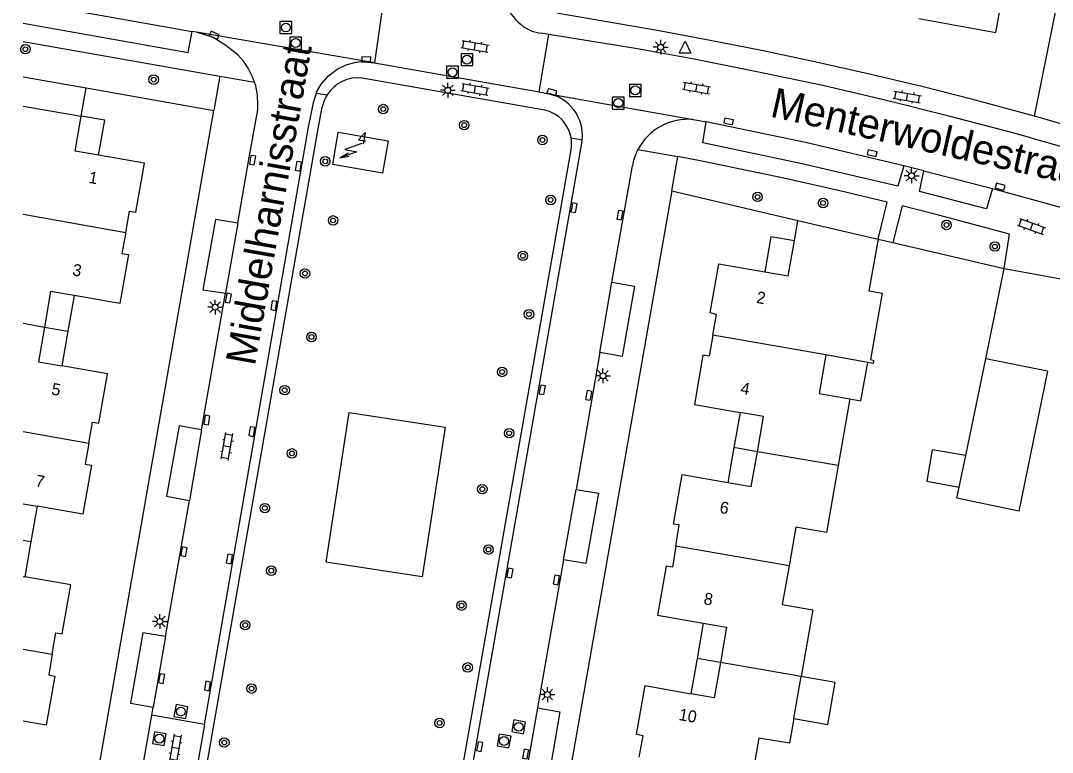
# Model space of a CAD drawing. Extents: x 128000 to 131008, y 398996 to 402500.
# Drawn here: x 127999.8 to 128086.5, y 400406.1 to 400467.7 of the extents above; entities that cross this region are included whole.
import ezdxf

# ---------------------------------------------------------------- set-up
doc = ezdxf.new("R2010")
doc.units = 0
for name, color, linetype in [('gg-afsc-erfafscheiding', 7, 'Continuous'), ('gg-afsc-muur', 7, 'Continuous'), ('gg-anno-huisnummerreeks BGT', 7, 'Continuous'), ('gg-anno-openbare ruimte label', 7, 'Continuous'), ('gg-bbg-bijgebouw', 7, 'Continuous'), ('gg-bbg-gedigitaliseerde bebouwing', 7, 'Continuous'), ('gg-bbg-gedigitaliseerde bijgebouw', 7, 'Continuous'), ('gg-bbg-hoofdgebouw', 7, 'Continuous'), ('gg-bbg-luifel en loopbrug', 7, 'Continuous'), ('gg-bbg-tussenscheiding', 7, 'Continuous'), ('gg-knt-verharding', 7, 'Continuous'), ('gg-knt-verharding nz', 7, 'Continuous'), ('gt-grn-groengrens', 7, 'Continuous'), ('gt-grn-groengrens NZ', 7, 'Continuous'), ('gt-grn-weggrens', 7, 'Continuous'), ('gt-symb-boom', 7, 'Continuous'), ('gt-symb-klinker verharding', 7, 'Continuous'), ('gt-symb-kolk', 7, 'Continuous'), ('gt-symb-lichtmast', 7, 'Continuous'), ('gt-symb-rioolschacht', 7, 'Continuous'), ('gt-symb-trafo symbool', 7, 'Continuous'), ('gt-symb-waterafsluiter', 7, 'Continuous')]:
    doc.layers.add(name, color=color, linetype=linetype)

# ---------------------------------------------------------------- blocks, each defined once
blk = doc.blocks.new('gt0-RS')
at = {"layer": 'gt-symb-rioolschacht'}
blk.add_lwpolyline([(-0.5, -0.5), (0.5, -0.5), (0.5, 0.5), (-0.5, 0.5)], close=True, dxfattribs=at)
blk.add_circle((0, 0), 0.375, dxfattribs=at)
blk = doc.blocks.new('gt0-KL1')
at = {"layer": 'gt-symb-klinker verharding'}
for p, q in [((-1.15, 0.3), (1.15, 0.3)), ((-1, -0.3), (-1, 0.3)), ((-0.5, 0.3), (-0.5, 0.45)), ((0, -0.3), (0, 0.3)), ((0.5, 0.3), (0.5, 0.45)), ((1, -0.3), (1, 0.3)), ((-1.15, -0.3), (1.15, -0.3)), ((-0.5, -0.45), (-0.5, -0.3)), ((0.5, -0.45), (0.5, -0.3))]:
    blk.add_line(p, q, dxfattribs=at)
blk = doc.blocks.new('gt0-KOLK')
at = {"layer": 'gt-symb-kolk'}
blk.add_lwpolyline([(0, 0), (0.375, 0), (0.375, 0.4), (-0.375, 0.4), (-0.375, 0), (0, 0)], dxfattribs=at)
blk = doc.blocks.new('gt0-BOOM')
at = {"layer": 'gt-symb-boom'}
for radius in [0.4, 0.2]:
    blk.add_circle((0, 0), radius, dxfattribs=at)
blk = doc.blocks.new('gt0-LMAST')
at = {"layer": 'gt-symb-lichtmast'}
for p, q in [((-0.182, 0.173), (-0.447, 0.438)), ((-0.005, 0.246), (-0.005, 0.621)), ((0.172, 0.173), (0.437, 0.438)), ((-0.255, -0.004), (-0.63, -0.004)), ((-0.182, -0.181), (-0.447, -0.446)), ((-0.005, -0.254), (-0.005, -0.629)), ((0.437, -0.446), (0.172, -0.181)), ((0.245, -0.004), (0.62, -0.004))]:
    blk.add_line(p, q, dxfattribs=at)
blk.add_circle((-0.005, -0.004), 0.25, dxfattribs=at)
blk = doc.blocks.new('gt0-WAFSL')
at = {"layer": 'gt-symb-waterafsluiter'}
for p, q in [((-0.5, -0.333), (0, 0.667)), ((0, 0.667), (0.5, -0.333)), ((0.5, -0.333), (-0.5, -0.333))]:
    blk.add_line(p, q, dxfattribs=at)
blk = doc.blocks.new('gt0-HSP')
at = {"layer": 'gt-symb-trafo symbool'}
for points in [[(0.771, 0.746), (-0.529, -0.004), (0.471, -0.004), (-0.829, -0.754)], [(-0.217, -0.24), (-0.829, -0.754), (-0.077, -0.48)]]:
    blk.add_lwpolyline(points, dxfattribs=at)

msp = doc.modelspace()

# ---------------------------------------------------------------- linework, layer by layer
at = {"layer": 'gg-afsc-erfafscheiding'}
for p, q in [((128000, 400462.942), (128005.307, 400461.999)), ((128004.893, 400459.634), (128005.307, 400461.999)), ((128005.307, 400461.999), (128016.035, 400460.092))]:
    msp.add_line(p, q, dxfattribs=at)
at = {"layer": 'gg-afsc-muur'}
for p, q in [((128054.52, 400453.347), (128065.137, 400450.861)), ((128071.868, 400449.289), (128073.112, 400448.998)), ((128073.112, 400448.998), (128082.472, 400446.813)), ((128080.926, 400439.224), (128082.472, 400446.813))]:
    msp.add_line(p, q, dxfattribs=at)
at = {"layer": 'gg-bbg-bijgebouw'}
msp.add_line((128086.11, 400438.179), (128080.926, 400439.224), dxfattribs=at)
at = {"layer": 'gg-bbg-gedigitaliseerde bebouwing'}
for p, q in [((128070.994, 400438.906), (128067.49, 400439.555)), ((128071.443, 400438.823), (128070.994, 400438.906)), ((128069.483, 400435.857), (128068.501, 400430.242)), ((128064.782, 400408.978), (128065.4, 400412.509))]:
    msp.add_line(p, q, dxfattribs=at)
for points in [[(128067.49, 400439.555), (128066.922, 400436.305), (128069.483, 400435.857)], [(128068.501, 400430.242), (128067.519, 400424.627), (128064.957, 400425.075), (128064.388, 400421.823)], [(128064.388, 400421.823), (128063.82, 400418.573), (128066.382, 400418.125), (128065.4, 400412.509)], [(128064.782, 400408.978), (128064.418, 400406.894), (128061.856, 400407.342), (128061.288, 400404.092)]]:
    msp.add_lwpolyline(points, dxfattribs=at)
at = {"layer": 'gg-bbg-gedigitaliseerde bijgebouw'}
for p, q in [((128079.237, 400431.089), (128080.926, 400439.224)), ((128078.688, 400428.443), (128079.237, 400431.089))]:
    msp.add_line(p, q, dxfattribs=at)
msp.add_lwpolyline([(128086.11, 400438.179), (128083.698, 400426.427), (128078.491, 400427.496), (128078.688, 400428.443)], dxfattribs=at)
at = {"layer": 'gg-bbg-hoofdgebouw'}
for p, q in [((128000, 400460.48), (128004.893, 400459.634)), ((128064.832, 400449.14), (128065.137, 400450.861)), ((128065.137, 400450.861), (128071.868, 400449.289)), ((128000, 400427.029), (128001.178, 400426.823)), ((128000, 400420.923), (128000.141, 400420.898))]:
    msp.add_line(p, q, dxfattribs=at)
for points in [[(128075.3, 400467.836), (128081.756, 400466.676), (128082.461, 400470.535), (128082.894, 400470.49)], [(128006.353, 400456.338), (128004.382, 400456.679), (128004.893, 400459.634)], [(128026.028, 400455.574), (128026.491, 400458.294), (128030.678, 400457.552), (128030.215, 400454.832), (128026.028, 400455.574)], [(128008.634, 400449.856), (128008.952, 400451.633), (128009.482, 400451.547), (128010.196, 400455.674), (128006.353, 400456.338)], [(128008.634, 400449.856), (128008.316, 400448.082), (128008.853, 400447.997), (128008.132, 400443.867), (128004.29, 400444.539)], [(128071.868, 400449.289), (128071.096, 400444.946), (128072.2, 400444.755), (128071.232, 400439.162), (128071.488, 400439.093), (128071.443, 400438.823)], [(128062.34, 400446.546), (128064.311, 400446.205), (128064.832, 400449.14)], [(128057.984, 400441.203), (128058.289, 400442.959), (128057.765, 400443.08), (128058.496, 400447.212), (128062.34, 400446.546)], [(128004.29, 400444.539), (128002.32, 400444.883), (128001.797, 400441.895)], [(128001.797, 400441.895), (128001.287, 400438.979), (128003.269, 400438.632)], [(128057.984, 400441.203), (128057.677, 400439.436), (128057.148, 400439.533), (128056.431, 400435.386), (128060.271, 400434.722)], [(128005.53, 400432.137), (128005.847, 400433.911), (128006.367, 400433.828), (128007.099, 400437.963), (128003.269, 400438.632)], [(128061.723, 400431.416), (128062.242, 400434.381), (128060.271, 400434.722)], [(128005.53, 400432.137), (128005.215, 400430.375), (128005.757, 400430.275), (128005.02, 400426.151), (128001.178, 400426.823)], [(128059.24, 400428.826), (128061.21, 400428.483), (128061.723, 400431.416)], [(128054.865, 400423.477), (128055.153, 400425.262), (128054.671, 400425.334), (128055.395, 400429.495), (128059.24, 400428.826)], [(128054.865, 400423.477), (128054.577, 400421.693), (128054.053, 400421.798), (128053.33, 400417.679), (128057.17, 400417.005)], [(128002.458, 400414.379), (128002.756, 400416.181), (128003.286, 400416.095), (128004.008, 400420.222), (128000.141, 400420.898)], [(128057.17, 400417.005), (128059.14, 400416.66), (128058.619, 400413.686)], [(128002.458, 400414.379), (128002.17, 400412.643), (128002.67, 400412.544), (128001.94, 400408.408), (128000, 400408.747)], [(128058.619, 400413.686), (128058.1, 400410.718), (128056.131, 400411.069)], [(128051.786, 400405.744), (128052.112, 400407.535), (128051.569, 400407.626), (128052.305, 400411.752), (128056.131, 400411.069)]]:
    msp.add_lwpolyline(points, dxfattribs=at)
at = {"layer": 'gg-bbg-luifel en loopbrug'}
for p, q in [((128004.29, 400444.539), (128003.773, 400441.549)), ((128001.797, 400441.895), (128003.773, 400441.549)), ((128003.773, 400441.549), (128003.269, 400438.632)), ((128060.271, 400434.722), (128059.755, 400431.774)), ((128059.755, 400431.774), (128059.24, 400428.826)), ((128061.723, 400431.416), (128059.755, 400431.774)), ((128001.178, 400426.823), (128000.66, 400423.861)), ((128000, 400423.973), (128000.66, 400423.861)), ((128000.66, 400423.861), (128000.141, 400420.898)), ((128057.17, 400417.005), (128056.651, 400414.037)), ((128056.651, 400414.037), (128056.131, 400411.069)), ((128058.619, 400413.686), (128056.651, 400414.037))]:
    msp.add_line(p, q, dxfattribs=at)
for points in [[(128006.353, 400456.338), (128006.864, 400459.293), (128004.893, 400459.634)], [(128064.832, 400449.14), (128062.863, 400449.494), (128062.34, 400446.546)], [(128069.483, 400435.857), (128070.427, 400435.69), (128070.994, 400438.906)], [(128079.237, 400431.089), (128076.423, 400431.586), (128075.954, 400428.926), (128078.688, 400428.443)], [(128064.782, 400408.978), (128067.647, 400408.481), (128068.259, 400412.013), (128065.4, 400412.509)]]:
    msp.add_lwpolyline(points, dxfattribs=at)
at = {"layer": 'gg-bbg-tussenscheiding'}
for p, q in [((128000, 400451.388), (128008.634, 400449.856)), ((128000, 400442.213), (128001.797, 400441.895)), ((128067.49, 400439.555), (128057.984, 400441.203)), ((128000, 400433.113), (128005.53, 400432.137)), ((128068.501, 400430.242), (128061.723, 400431.416)), ((128064.388, 400421.823), (128054.865, 400423.477)), ((128000, 400414.812), (128002.458, 400414.379)), ((128065.4, 400412.509), (128058.619, 400413.686))]:
    msp.add_line(p, q, dxfattribs=at)
at = {"layer": 'gg-knt-verharding'}
for p, q in [((128030.255, 400469.012), (128029.538, 400464.111)), ((128014.589, 400466.698), (128014.223, 400466.762)), ((128044.2, 400466.51), (128043.589, 400466.609)), ((128000, 400465.897), (128016.537, 400462.995)), ((128043.375, 400461.669), (128044.2, 400466.51)), ((128029.538, 400464.111), (128043.375, 400461.669)), ((128016.537, 400462.995), (128016.035, 400460.092)), ((128043.844, 400460.145), (128028.515, 400462.836)), ((128043.375, 400461.669), (128044.053, 400461.549)), ((128000, 400368.484), (128016.035, 400460.092)), ((128088.209, 400458.717), (128085.002, 400459.638)), ((128029.282, 400361.149), (128046.065, 400456.811)), ((128054.52, 400453.347), (128055.025, 400456.229)), ((128049.495, 400445.667), (128051.213, 400455.447)), ((128075.701, 400455.034), (128074.046, 400455.45)), ((128054.52, 400453.347), (128038.181, 400360.102)), ((128082.472, 400446.813), (128088.008, 400445.816)), ((128014.999, 400433.263), (128017.014, 400444.736)), ((128048.485, 400439.764), (128046.481, 400428.25)), ((128011.972, 400415.866), (128013.989, 400427.315)), ((128045.431, 400422.333), (128043.244, 400409.892)), ((128010.815, 400409.25), (128010.936, 400409.936)), ((128009.947, 400404.315), (128010.815, 400409.25)), ((128015.251, 400408.475), (128010.815, 400409.25)), ((128015.251, 400408.475), (128014.384, 400403.503))]:
    msp.add_line(p, q, dxfattribs=at)
for points in [[(128085.002, 400459.638), (128079.846, 400461.018), (128075.553, 400462.11), (128071.245, 400463.145), (128066.657, 400464.175), (128062.056, 400465.148), (128057.76, 400466.005), (128053.454, 400466.808), (128045.014, 400468.269), (128042.516, 400471.786)], [(128000, 400467.439), (128013.877, 400464.989), (128014.223, 400466.762)], [(128019.446, 400462.484), (128019.278, 400462.943), (128018.91, 400463.652), (128018.53, 400464.258), (128018.057, 400464.796), (128017.048, 400465.562), (128015.989, 400466.258), (128014.589, 400466.698)], [(128084.696, 400457.813), (128082.779, 400458.347), (128077.941, 400459.613), (128072.588, 400460.947), (128067.215, 400462.2), (128061.814, 400463.335), (128056.401, 400464.409), (128051.47, 400465.33), (128044.2, 400466.51)], [(128024.653, 400461.568), (128024.678, 400461.65), (128025.067, 400462.332), (128025.678, 400463.024), (128026.41, 400463.588), (128027.173, 400463.936), (128027.981, 400464.159), (128028.408, 400464.213), (128029.538, 400464.111)], [(128018.049, 400450.62), (128019.005, 400456.153), (128019.731, 400460.17), (128019.749, 400460.606), (128019.697, 400461.405), (128019.553, 400462.193), (128019.446, 400462.484)], [(128015.251, 400408.475), (128024.004, 400458.691), (128024.451, 400460.898), (128024.653, 400461.568)], [(128008.424, 400364.837), (128024.816, 400458.576), (128025.151, 400460.38)], [(128056.338, 400459.346), (128056.833, 400459.272), (128057.406, 400459.155)], [(128074.046, 400455.45), (128073.515, 400453.736), (128065.361, 400455.655), (128057.148, 400457.381), (128057.406, 400459.155)], [(128037.605, 400404.004), (128046.971, 400457.372), (128047.007, 400457.638)], [(128084.696, 400457.813), (128090.763, 400456.087), (128094.423, 400454.986), (128098.289, 400453.764), (128103.383, 400452.073), (128109.372, 400450.026)], [(128071.868, 400449.289), (128072.636, 400452.384), (128068.649, 400453.364), (128063.938, 400454.427), (128057.053, 400455.838), (128055.025, 400456.229)], [(128081.499, 400453.56), (128080.973, 400451.839), (128075.34, 400453.289), (128075.701, 400455.034)], [(128081.499, 400453.56), (128081.785, 400453.461), (128087.396, 400451.917), (128092.837, 400450.298), (128098.728, 400448.429), (128104.247, 400446.554), (128108.233, 400445.139)], [(128082.472, 400446.813), (128082.905, 400449.714), (128077.067, 400451.275), (128073.879, 400452.078), (128073.112, 400448.998)], [(128018.049, 400450.62), (128016.164, 400450.954), (128015.125, 400445.035), (128017.014, 400444.736)], [(128049.495, 400445.667), (128051.384, 400445.34), (128050.358, 400439.424), (128048.485, 400439.764)], [(128014.999, 400433.263), (128013.117, 400433.583), (128012.072, 400427.664), (128013.989, 400427.315)], [(128046.481, 400428.25), (128048.367, 400427.933), (128047.315, 400422.014), (128045.431, 400422.333)], [(128011.972, 400415.866), (128010.08, 400416.198), (128009.044, 400410.281), (128010.936, 400409.936)], [(128043.244, 400409.892), (128045.127, 400409.554), (128044.1, 400403.633), (128042.196, 400403.951)]]:
    msp.add_lwpolyline(points, dxfattribs=at)
for centre, radius, start, end in [((128045.029, 400471.11), 4.935, 201.0381, 229.98866), ((128043.827, 400469.621), 3.022, 229.28416, 265.48081), ((128028.156, 400459.796), 3.061, 83.26979, 148.17572), ((128028.16, 400459.794), 3.066, 148.18689, 168.97961), ((128043.41, 400457.992), 3.614, 354.37256, 79.75534), ((128043.209, 400457.316), 2.9, 9.69138, 77.34658), ((128055.889, 400454.618), 4.749, 84.58007, 152.41827), ((128043.221, 400457.313), 2.888, 349.98559, 9.78361), ((128055.886, 400454.619), 4.746, 152.40628, 169.9477)]:
    msp.add_arc(centre, radius, start, end, dxfattribs=at)
at = {"layer": 'gg-knt-verharding nz'}
for p, q in [((128000, 400469.26), (128014.223, 400466.762)), ((128075.701, 400455.034), (128081.499, 400453.56)), ((128018.049, 400450.62), (128017.014, 400444.736)), ((128048.485, 400439.764), (128049.495, 400445.667)), ((128014.999, 400433.263), (128013.989, 400427.315)), ((128045.431, 400422.333), (128046.481, 400428.25)), ((128011.972, 400415.866), (128010.936, 400409.936)), ((128043.244, 400409.892), (128042.196, 400403.951))]:
    msp.add_line(p, q, dxfattribs=at)
msp.add_lwpolyline([(128074.046, 400455.45), (128065.77, 400457.403), (128057.406, 400459.155)], dxfattribs=at)
at = {"layer": 'gt-grn-groengrens'}
msp.add_lwpolyline([(128085.002, 400459.638), (128099.173, 400529.735), (128063.609, 400551.739)], dxfattribs=at)
at = {"layer": 'gt-grn-groengrens NZ'}
msp.add_lwpolyline([(128025.483, 400422.124), (128027.404, 400434.708), (128035.474, 400433.476), (128033.553, 400420.892), (128025.483, 400422.124)], dxfattribs=at)
at = {"layer": 'gt-grn-weggrens'}
for p, q in [((128029.538, 400464.111), (128014.589, 400466.698)), ((128016.537, 400462.995), (128019.446, 400462.484)), ((128024.653, 400461.568), (128025.555, 400461.41)), ((128044.053, 400461.549), (128056.338, 400459.346)), ((128046.067, 400457.804), (128047.007, 400457.638)), ((128051.68, 400456.817), (128055.025, 400456.229))]:
    msp.add_line(p, q, dxfattribs=at)

# ---------------------------------------------------------------- block references
at = {"layer": 'gt-symb-boom'}
for p in [(128000.198, 400465.26), (128010.982, 400462.702), (128030.277, 400460.227), (128037.082, 400458.874), (128043.656, 400457.629), (128025.401, 400455.832), (128044.345, 400452.582), (128061.736, 400452.842), (128067.243, 400452.327), (128026.061, 400450.866), (128077.625, 400450.481), (128081.681, 400448.665), (128042.012, 400447.885), (128023.696, 400446.4), (128042.528, 400442.969), (128024.245, 400441.061), (128040.266, 400438.124), (128021.992, 400436.589), (128040.862, 400432.968), (128022.595, 400431.272), (128038.602, 400428.267), (128020.325, 400426.672), (128039.125, 400423.183), (128020.863, 400421.413), (128036.859, 400418.477), (128018.674, 400416.833), (128037.373, 400413.277), (128019.207, 400411.497), (128035.009, 400408.606), (128016.915, 400406.962)]:
    msp.add_blockref('gt0-BOOM', p, dxfattribs=at)
at = {"layer": 'gt-symb-klinker verharding'}
for p, rotation in [((128037.99, 400465.498), -10.01793447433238), ((128037.99, 400461.878), -10.01793447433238), ((128056.606, 400461.99), -10.01793447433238), ((128074.321, 400461.25), -10.01793447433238), ((128084.768, 400450.361), -19.99289398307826), ((128017.15, 400431.857), 80.15137761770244), ((128012.819, 400406.493), 80.03848340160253)]:
    msp.add_blockref('gt0-KL1', p, dxfattribs=dict(at, rotation=rotation))
at = {"layer": 'gt-symb-kolk'}
for p, rotation in [((128015.989, 400466.258), -23.89847787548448), ((128028.838, 400464.197), -2.063819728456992), ((128044.391, 400461.461), -18.00007459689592), ((128059.274, 400458.994), -10.54573436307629), ((128019.094, 400455.966), -100.07433272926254), ((128071.325, 400456.317), -12.702731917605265), ((128023.345, 400455.38), 79.92566726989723), ((128082.072, 400453.504), -15.551724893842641), ((128046.115, 400451.963), -100.07433273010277), ((128050.366, 400451.27), 79.92566727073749), ((128017.063, 400444.372), -100.07433273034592), ((128021.28, 400443.668), 79.92566726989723), ((128043.449, 400436.655), -100.07433273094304), ((128047.741, 400436.115), 79.92566727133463), ((128015.249, 400434.112), -100.07433272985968), ((128019.426, 400433.07), 79.925667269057), ((128013.332, 400423.046), -100.07433273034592), ((128017.546, 400422.362), 79.92566726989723), ((128040.732, 400421.245), -100.07433273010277), ((128045.027, 400420.596), 79.92566726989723), ((128011.453, 400412.373), -100.07433273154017), ((128015.704, 400411.678), 79.92566726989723), ((128038.189, 400406.651), -100.07433273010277), ((128042.442, 400405.959), 79.9256672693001)]:
    msp.add_blockref('gt0-KOLK', p, dxfattribs=dict(at, rotation=rotation))
at = {"layer": 'gt-symb-lichtmast'}
for p in [(128053.6, 400465.431), (128035.715, 400461.807), (128074.688, 400454.627), (128016.151, 400443.572), (128048.751, 400437.804), (128011.499, 400417.139), (128044.074, 400410.997)]:
    msp.add_blockref('gt0-LMAST', p, dxfattribs=at)
at = {"layer": 'gt-symb-rioolschacht'}
for p in [(128022.093, 400467.083), (128022.911, 400465.776), (128037.315, 400464.376), (128036.097, 400463.323), (128051.461, 400461.797), (128050.028, 400460.731)]:
    msp.add_blockref('gt0-RS', p, dxfattribs=at)
for p, rotation in [((128013.265, 400409.566), 79.92566727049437), ((128041.665, 400408.28), 79.92566727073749), ((128011.455, 400407.283), 79.92566726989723), ((128040.435, 400407.095), 79.9256672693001)]:
    msp.add_blockref('gt0-RS', p, dxfattribs=dict(at, rotation=rotation))
at = {"layer": 'gt-symb-trafo symbool', "rotation": -10.01793447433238}
msp.add_blockref('gt0-HSP', (128027.581, 400456.728), dxfattribs=at)
at = {"layer": 'gt-symb-waterafsluiter'}
msp.add_blockref('gt0-WAFSL', (128055.643, 400465.256), dxfattribs=at)

# ---------------------------------------------------------------- texts
at = {"layer": 'gg-anno-huisnummerreeks BGT'}
for s, rotation, p in [('4', 350.1, (128028.094, 400457.371)), ('1', 350.2, (128005.458, 400454.029)), ('3', 350.1, (128004.093, 400446.252)), ('2', 350.1, (128061.583, 400443.934)), ('5', 350.1, (128002.334, 400436.225)), ('4', 350.2, (128060.253, 400436.292)), ('7', 349.9, (128000.984, 400428.511)), ('6', 350.2, (128058.501, 400426.279)), ('8', 350.1, (128057.159, 400418.601)), ('10', 349.9, (128055.063, 400408.863))]:
    msp.add_text(s, height=1, rotation=rotation, dxfattribs=at).set_placement(p)
at = {"layer": 'gg-anno-openbare ruimte label'}
for s, rotation, p in [('Middelharnisstraat', 79.9, (128019.48, 400438.569)), ('Menterwoldestraat', 347.3, (128062.708, 400459.616))]:
    msp.add_text(s, height=2.5, rotation=rotation, dxfattribs=at).set_placement(p)

doc.saveas('drawing.dxf')
